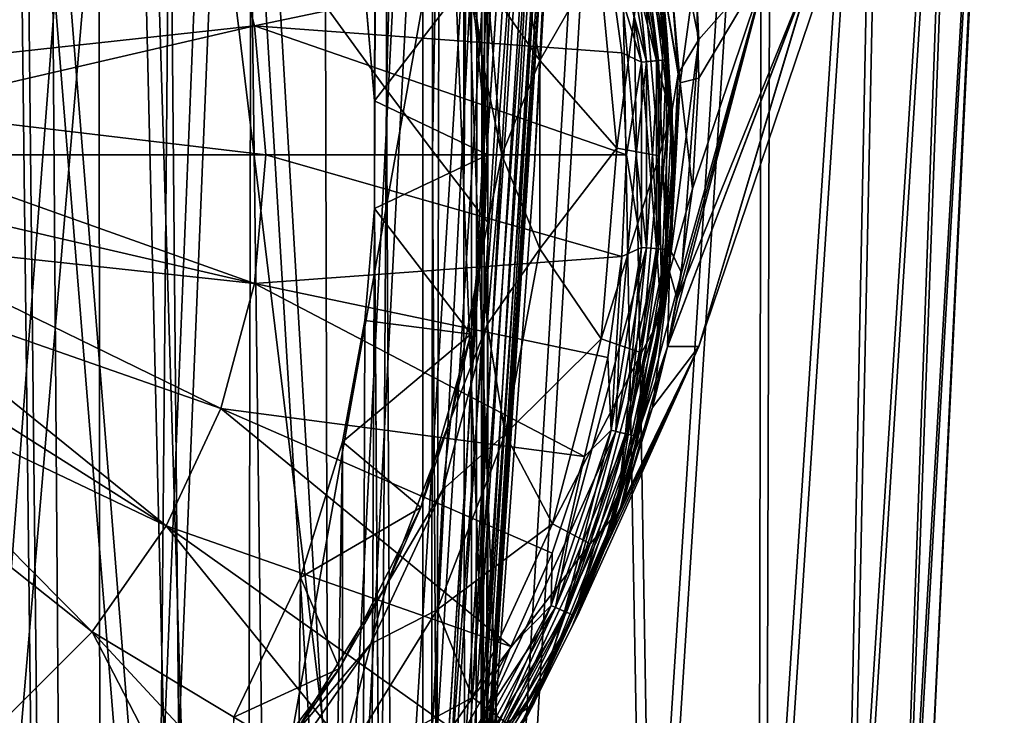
# Model space of a CAD drawing. Header units: metres. Extents: x -109 to 109, y -917 to 389.
# Tile 525 of 656: x 7 to 20, y -305 to -295. Entities that reach past the tile are written whole.
import ezdxf

# ---------------------------------------------------------------- set-up
doc = ezdxf.new("R2010")
doc.units = ezdxf.units.M
doc.layers.add('solid_24503124_XXX_01_SW0001_01', color=7, linetype='CONTINUOUS')

msp = doc.modelspace()

# ---------------------------------------------------------------- linework, layer by layer
at = {"layer": 'solid_24503124_XXX_01_SW0001_01'}
for points in [[(11.473627, -296.27301, -6.111946), (11.342853, -294.765869, -6.351353), (12.12214, -103, -4.696138)], [(11.473678, -297.725769, -6.11185), (11.473627, -296.27301, -6.111946), (12.12214, -103, -4.696138)], [(11.473678, -297.725769, -6.11185), (12.12214, -103, -4.696138), (12.122142, -390, -4.696133)], [(12.122142, -390, -4.696133), (12.12214, -103, -4.696138), (12.778635, -103, -2.388779)], [(12.778636, -390, -2.388776), (12.122142, -390, -4.696133), (12.778635, -103, -2.388779)], [(12.778636, -390, -2.388776), (12.778635, -103, -2.388779), (13, -103)], [(12.778636, -390, -2.388776), (13, -103), (13, -272.08847)], [(12.677819, -297.497833, 2.876266), (12.921636, -272.187195, 1.425249), (12.677504, -272.502533, 2.877654)], [(12.921742, -297.813049, 1.424283), (12.921636, -272.187195, 1.425249), (12.677819, -297.497833, 2.876266)], [(12.778636, -390, -2.388776), (13, -272.08847), (13, -297.91153)], [(13, -297.91153), (13, -272.08847), (12.921636, -272.187195, 1.425249)], [(13, -297.91153), (12.921636, -272.187195, 1.425249), (12.921742, -297.813049, 1.424283)], [(12.252804, -296.945709, 4.343824), (12.677504, -272.502533, 2.877654), (12.252471, -273.054596, 4.344761)], [(12.677819, -297.497833, 2.876266), (12.677504, -272.502533, 2.877654), (12.252804, -296.945709, 4.343824)], [(11.634952, -296.125641, 5.798957), (12.252471, -273.054596, 4.344761), (11.634715, -273.874786, 5.799431)], [(12.252804, -296.945709, 4.343824), (12.252471, -273.054596, 4.344761), (11.634952, -296.125641, 5.798957)], [(11.634952, -296.125641, 5.798957), (11.634715, -273.874786, 5.799431), (10.812703, -294.99176, 7.217024)], [(2.712342, -282.516602, -442.63562), (5.899212, -311.387421, -444.813049), (8.102343, -282.589111, -442.05127)], [(8.102343, -282.589111, -442.05127), (5.899212, -311.387421, -444.813049), (8.790757, -311.45105, -444.374847)], [(8.102343, -282.589111, -442.05127), (8.790757, -311.45105, -444.374847), (11.613431, -311.538757, -443.770569)], [(8.102343, -282.589111, -442.05127), (11.613431, -311.538757, -443.770569), (13.388494, -282.73584, -440.88266)], [(14.252126, -286.263, -444.44751), (14.404979, -282.710815, -441.64566), (13.628416, -297.136749, -443.027466)], [(14.348887, -282.734467, -441.359894), (13.628416, -297.136749, -443.027466), (14.404979, -282.710815, -441.64566)], [(11.897817, -311.563202, -443.754669), (13.388494, -282.73584, -440.88266), (11.613431, -311.538757, -443.770569)], [(11.897817, -311.563202, -443.754669), (13.67919, -282.750275, -440.857117), (13.388494, -282.73584, -440.88266)], [(11.897817, -311.563202, -443.754669), (12.170508, -311.575684, -443.8396), (13.67919, -282.750275, -440.857117)], [(12.170508, -311.575684, -443.8396), (13.96006, -282.755585, -440.937439), (13.67919, -282.750275, -440.857117)], [(12.170508, -311.575684, -443.8396), (12.396686, -311.574585, -444.014435), (13.96006, -282.755585, -440.937439)], [(12.396686, -311.574585, -444.014435), (14.193681, -282.750092, -441.112823), (13.96006, -282.755585, -440.937439)], [(12.396686, -311.574585, -444.014435), (12.547466, -311.560059, -444.256866), (14.193681, -282.750092, -441.112823)], [(12.547466, -311.560059, -444.256866), (12.603597, -311.533936, -444.53595), (14.348887, -282.734467, -441.359894)], [(12.547466, -311.560059, -444.256866), (14.348887, -282.734467, -441.359894), (14.193681, -282.750092, -441.112823)], [(14.348887, -282.734467, -441.359894), (12.603597, -311.533936, -444.53595), (13.628416, -297.136749, -443.027466)], [(6.604911, -285.000854, 11.197104), (5.794521, -390, 11.637158), (7.834294, -390, 10.374181)], [(6.719104, -286.493469, 11.128955), (6.604911, -285.000854, 11.197104), (7.834294, -390, 10.374181)], [(6.391186, -285.424652, -381.271881), (5.689092, -310.363953, -382.385437), (8.413685, -310.363953, -383.495331)], [(6.613053, -285.424652, -419.151947), (8.609367, -310.363953, -416.904968), (5.897963, -310.363953, -418.046722)], [(9.427713, -285.424652, -382.582672), (6.391186, -285.424652, -381.271881), (8.413685, -310.363953, -383.495331)], [(6.613053, -285.424652, -419.151947), (9.634017, -285.424652, -417.805664), (8.609367, -310.363953, -416.904968)], [(9.427713, -285.424652, -382.582672), (8.413685, -310.363953, -383.495331), (10.931106, -310.363953, -385.017792)], [(9.634017, -285.424652, -417.805664), (11.108782, -310.363953, -415.353119), (8.609367, -310.363953, -416.904968)], [(12.207076, -285.424652, -384.375397), (9.427713, -285.424652, -382.582672), (10.931106, -310.363953, -385.017792)], [(9.634017, -285.424652, -417.805664), (12.39219, -285.424652, -415.98053), (11.108782, -310.363953, -415.353119)], [(12.207076, -285.424652, -384.375397), (10.931106, -310.363953, -385.017792), (13.179365, -310.363953, -386.915344)], [(12.39219, -285.424652, -415.98053), (13.334661, -310.363953, -413.429352), (11.108782, -310.363953, -415.353119)], [(14.653462, -285.424652, -386.601105), (12.207076, -285.424652, -384.375397), (13.179365, -310.363953, -386.915344)], [(12.39219, -285.424652, -415.98053), (14.812337, -285.424652, -413.726288), (13.334661, -310.363953, -413.429352)], [(14.653462, -285.424652, -386.601105), (13.179365, -310.363953, -386.915344), (15.103106, -310.363953, -389.141205)], [(14.812337, -285.424652, -413.726288), (15.232196, -310.363953, -411.181091), (13.334661, -310.363953, -413.429352)], [(16.70014, -285.424652, -389.199158), (14.653462, -285.424652, -386.601105), (15.103106, -310.363953, -389.141205)], [(14.812337, -285.424652, -413.726288), (16.828442, -285.424652, -411.104462), (15.232196, -310.363953, -411.181091)], [(16.70014, -285.424652, -389.199158), (15.103106, -310.363953, -389.141205), (16.654959, -310.363953, -391.640625)], [(16.828442, -285.424652, -411.104462), (16.754663, -310.363953, -408.663696), (15.232196, -310.363953, -411.181091)], [(18.291283, -285.424652, -392.098633), (16.654959, -310.363953, -391.640625), (17.796709, -310.363953, -394.352051)], [(18.291283, -285.424652, -392.098633), (16.70014, -285.424652, -389.199158), (16.654959, -310.363953, -391.640625)], [(18.385511, -285.424652, -408.186554), (17.864576, -310.363953, -405.939087), (16.754663, -310.363953, -408.663696)], [(16.828442, -285.424652, -411.104462), (18.385511, -285.424652, -408.186554), (16.754663, -310.363953, -408.663696)], [(19.383486, -285.424652, -395.220459), (17.796709, -310.363953, -394.352051), (18.500248, -310.363953, -397.208679)], [(19.383486, -285.424652, -395.220459), (18.291283, -285.424652, -392.098633), (17.796709, -310.363953, -394.352051)], [(19.441071, -285.424652, -405.052155), (18.534603, -310.363953, -403.074402), (17.864576, -310.363953, -405.939087)], [(18.385511, -285.424652, -408.186554), (19.441071, -285.424652, -405.052155), (17.864576, -310.363953, -405.939087)], [(19.946959, -285.424652, -398.479462), (18.500248, -310.363953, -397.208679), (18.748247, -310.363953, -400.140198)], [(19.946959, -285.424652, -398.479462), (19.383486, -285.424652, -395.220459), (18.500248, -310.363953, -397.208679)], [(19.96633, -285.424652, -401.786774), (18.748247, -310.363953, -400.140198), (18.534603, -310.363953, -403.074402)], [(19.441071, -285.424652, -405.052155), (19.96633, -285.424652, -401.786774), (18.534603, -310.363953, -403.074402)], [(19.96633, -285.424652, -401.786774), (19.946959, -285.424652, -398.479462), (18.748247, -310.363953, -400.140198)], [(2.780245, -285.968933, -447.21814), (8.299355, -286.036865, -446.549927), (3.061221, -311.837952, -449.091278)], [(8.299355, -286.036865, -446.549927), (6.097562, -311.875946, -448.775269), (3.061221, -311.837952, -449.091278)], [(8.299355, -286.036865, -446.549927), (9.084633, -311.938721, -448.253235), (6.097562, -311.875946, -448.775269)], [(8.299355, -286.036865, -446.549927), (13.694399, -286.172791, -445.21344), (9.084633, -311.938721, -448.253235)], [(13.694399, -286.172791, -445.21344), (11.999027, -312.025452, -447.532227), (9.084633, -311.938721, -448.253235)], [(13.694399, -286.172791, -445.21344), (12.013258, -311.848999, -447.515106), (11.999027, -312.025452, -447.532227)], [(13.920815, -286.193329, -445.100708), (12.013258, -311.848999, -447.515106), (13.694399, -286.172791, -445.21344)], [(13.920815, -286.193329, -445.100708), (12.247804, -311.878418, -447.405609), (12.013258, -311.848999, -447.515106)], [(14.100183, -286.216705, -444.92276), (12.247804, -311.878418, -447.405609), (13.920815, -286.193329, -445.100708)], [(14.100183, -286.216705, -444.92276), (12.4341, -311.910706, -447.226379), (12.247804, -311.878418, -447.405609)], [(14.214451, -286.240784, -444.697479), (12.4341, -311.910706, -447.226379), (14.100183, -286.216705, -444.92276)], [(14.214451, -286.240784, -444.697479), (12.552394, -311.942474, -446.99646), (12.4341, -311.910706, -447.226379)], [(14.214451, -286.240784, -444.697479), (14.252126, -286.263, -444.44751), (12.552394, -311.942474, -446.99646)], [(12.552394, -311.942474, -446.99646), (14.252126, -286.263, -444.44751), (12.590141, -311.970337, -446.740234)], [(12.590141, -311.970337, -446.740234), (14.252126, -286.263, -444.44751), (12.590141, -311.70224, -444.554382)], [(14.252126, -286.263, -444.44751), (12.603597, -311.533936, -444.53595), (12.590141, -311.70224, -444.554382)], [(14.252126, -286.263, -444.44751), (13.628416, -297.136749, -443.027466), (12.603597, -311.533936, -444.53595)], [(7.085946, -288.083557, 10.899054), (6.719104, -286.493469, 11.128955), (7.834294, -390, 10.374181)], [(7.755236, -289.852539, 10.433423), (7.085946, -288.083557, 10.899054), (7.834294, -390, 10.374181)], [(8.713573, -291.730743, 9.647469), (7.755236, -289.852539, 10.433423), (7.834294, -390, 10.374181)], [(8.713573, -291.730743, 9.647469), (7.834294, -390, 10.374181), (9.607066, -390, 8.758096)], [(9.804378, -293.512207, 8.536638), (8.713573, -291.730743, 9.647469), (9.607066, -390, 8.758096)], [(15.164422, -293.482666, -58.522701), (15.569888, -295.908905, -60.846729), (15.354137, -293.005676, -59.033512)], [(15.758973, -294.03299, -60.336002), (15.354137, -293.005676, -59.033512), (15.847313, -295.448517, -61.407993)], [(15.569888, -295.908905, -60.846729), (15.847313, -295.448517, -61.407993), (15.354137, -293.005676, -59.033512)], [(12.989876, -294.709534, -41.675812), (13.700916, -295.730438, -46.000431), (13.234348, -293.234497, -46.000431)], [(13.234348, -293.234497, -46.000431), (13.700916, -295.730438, -46.000431), (14.498844, -294.342468, -51.562687)], [(15.075422, -295.750824, -127.375687), (14.618572, -294.267303, -127.525055), (14.664204, -293.28653, -127.375687)], [(14.664204, -293.28653, -127.375687), (14.858989, -293.237183, -127.157433), (15.275669, -295.734222, -127.157433)], [(15.075422, -295.750824, -127.375687), (14.664204, -293.28653, -127.375687), (15.275669, -295.734222, -127.157433)], [(15.300975, -295.732117, -91.246147), (14.726139, -293.270844, -91.354546), (14.883604, -293.230957, -91.246147)], [(14.772117, -294.395264, -91.392456), (14.726139, -293.270844, -91.354546), (15.139094, -295.745544, -91.354546)], [(15.300975, -295.732117, -91.246147), (15.139094, -295.745544, -91.354546), (14.726139, -293.270844, -91.354546)], [(14.883873, -293.230896, -92.03904), (14.726491, -293.270752, -91.930519), (15.139456, -295.745514, -91.930519)], [(15.139456, -295.745514, -91.930519), (14.726491, -293.270752, -91.930519), (14.772148, -294.395447, -91.892456)], [(15.275669, -295.734222, -127.157433), (14.858989, -293.237183, -127.157433), (15.113824, -293.765381, -126.889832)], [(14.883604, -293.230957, -91.246147), (14.988809, -293.204315, -91.083801), (15.409129, -295.723175, -91.083801)], [(15.300975, -295.732117, -91.246147), (14.883604, -293.230957, -91.246147), (15.409129, -295.723175, -91.083801)], [(14.988954, -293.204285, -92.201477), (14.883873, -293.230896, -92.03904), (15.301251, -295.732117, -92.03904)], [(15.301251, -295.732117, -92.03904), (14.883873, -293.230896, -92.03904), (15.139456, -295.745514, -91.930519)], [(15.409129, -295.723175, -91.083801), (14.988809, -293.204315, -91.083801), (15.26452, -294.308441, -90.892456)], [(15.409279, -295.723145, -92.201477), (15.264522, -294.308472, -92.392456), (14.988954, -293.204285, -92.201477)], [(15.409279, -295.723145, -92.201477), (14.988954, -293.204285, -92.201477), (15.301251, -295.732117, -92.03904)], [(12.503734, -293.442383, -37.318024), (12.944544, -295.800507, -37.318024), (12.989876, -294.709534, -41.675812)], [(12.772651, -294.579376, -11.722584), (12.944544, -295.800507, -37.318024), (12.503734, -293.442383, -37.318024)], [(9.401948, -293.577972, -129.120911), (4.651653, -295.236084, -130.081879), (4.404939, -294.687897, -130.081879)], [(9.401948, -293.577972, -129.120911), (4.830268, -295.809296, -130.081879), (4.651653, -295.236084, -130.081879)], [(9.401948, -293.577972, -129.120911), (9.853341, -295.262604, -129.120911), (4.830268, -295.809296, -130.081879)], [(14.618572, -294.267303, -127.525055), (9.853341, -295.262604, -129.120911), (9.401948, -293.577972, -129.120911)], [(9.804378, -293.512207, 8.536638), (9.607066, -390, 8.758096), (11.052835, -390, 6.84358)], [(10.812703, -294.99176, 7.217024), (9.804378, -293.512207, 8.536638), (11.052835, -390, 6.84358)], [(15.164422, -293.482666, -58.522701), (15.372435, -295.124481, -59.079941), (15.488134, -296.393616, -60.244778)], [(15.164422, -293.482666, -58.522701), (15.488134, -296.393616, -60.244778), (15.569888, -295.908905, -60.846729)], [(15.341119, -294.56192, -77.683464), (15.37037, -293.477081, -77.622208), (15.592824, -296.032928, -75.751213)], [(15.808147, -294.489044, -76.088196), (15.592824, -296.032928, -75.751213), (15.37037, -293.477081, -77.622208)], [(15.113824, -293.765381, -126.889832), (15.276734, -294.378662, -126.596741), (15.443193, -296.368896, -126.889832)], [(15.275669, -295.734222, -127.157433), (15.113824, -293.765381, -126.889832), (15.443193, -296.368896, -126.889832)], [(15.26452, -294.308441, -90.892456), (15.232163, -294.130981, -78.681717), (15.421616, -295.443146, -77.444756)], [(15.341119, -294.56192, -77.683464), (15.421616, -295.443146, -77.444756), (15.232163, -294.130981, -78.681717)], [(15.792347, -294.367065, -60.592209), (15.758973, -294.03299, -60.336002), (15.847313, -295.448517, -61.407993)], [(14.618572, -294.267303, -127.525055), (14.808353, -295.627808, -127.525055), (9.853341, -295.262604, -129.120911)], [(13.700916, -295.730438, -46.000431), (14.740116, -296.910461, -51.562687), (14.498844, -294.342468, -51.562687)], [(15.079918, -294.3573, -55.887257), (14.498844, -294.342468, -51.562687), (14.740116, -296.910461, -51.562687)], [(15.075422, -295.750824, -127.375687), (14.808353, -295.627808, -127.525055), (14.618572, -294.267303, -127.525055)], [(15.309724, -297.014435, -55.887257), (15.079918, -294.3573, -55.887257), (14.740116, -296.910461, -51.562687)], [(15, -297, -91.392456), (14.772117, -294.395264, -91.392456), (15.139094, -295.745544, -91.354546)], [(14.772148, -294.395447, -91.892456), (14.772117, -294.395264, -91.392456), (15, -297, -91.392456)], [(14.772148, -294.395447, -91.892456), (15, -297, -91.392456), (15, -297, -91.892456)], [(15.139456, -295.745514, -91.930519), (14.772148, -294.395447, -91.892456), (15, -297, -91.892456)], [(15.372435, -295.124481, -59.079941), (15.079918, -294.3573, -55.887257), (15.309724, -297.014435, -55.887257)], [(15.26452, -294.308441, -90.892456), (15.421616, -295.443146, -77.444756), (15.498446, -296.780548, -76.169647)], [(15.5, -297, -90.892456), (15.26452, -294.308441, -90.892456), (15.498446, -296.780548, -76.169647)], [(15.409129, -295.723175, -91.083801), (15.26452, -294.308441, -90.892456), (15.5, -297, -90.892456)], [(15.276734, -294.378662, -126.596741), (15.264522, -294.308472, -92.392456), (15.5, -297, -92.392456)], [(15.409279, -295.723145, -92.201477), (15.5, -297, -92.392456), (15.264522, -294.308472, -92.392456)], [(15.499793, -297.08017, -126.596741), (15.276734, -294.378662, -126.596741), (15.5, -297, -92.392456)], [(15.443193, -296.368896, -126.889832), (15.276734, -294.378662, -126.596741), (15.499793, -297.08017, -126.596741)], [(16.794025, -294.368317, -63.08292), (15.614375, -298.594208, -63.774418), (15.423219, -299.590576, -64.5354)], [(16.794025, -294.368317, -63.08292), (15.423219, -299.590576, -64.5354), (17.406527, -294.368317, -65.701126)], [(15.847881, -299.586273, -67.10714), (17.406527, -294.368317, -65.701126), (15.423219, -299.590576, -64.5354)], [(17.409695, -294.368317, -71.063217), (15.424061, -299.586884, -72.252228), (15.55417, -298.942261, -72.745316)], [(15.846497, -299.586273, -69.694733), (15.424061, -299.586884, -72.252228), (17.409695, -294.368317, -71.063217)], [(16.800289, -294.368317, -73.682144), (15.55417, -298.942261, -72.745316), (15.762693, -297.45816, -73.871307)], [(17.409695, -294.368317, -71.063217), (15.55417, -298.942261, -72.745316), (16.800289, -294.368317, -73.682144)], [(16.794025, -294.368317, -63.08292), (15.847313, -295.448517, -61.407993), (15.614375, -298.594208, -63.774418)], [(16.800289, -294.368317, -73.682144), (15.762693, -297.45816, -73.871307), (15.846991, -295.969055, -74.989113)], [(16.794025, -294.368317, -63.08292), (15.792347, -294.367065, -60.592209), (15.847313, -295.448517, -61.407993)], [(16.800289, -294.368317, -73.682144), (15.846991, -295.969055, -74.989113), (15.808147, -294.489044, -76.088196)], [(15.847881, -299.586273, -67.10714), (15.846497, -299.586273, -69.694733), (17.613358, -294.368317, -68.38205)], [(15.846497, -299.586273, -69.694733), (17.409695, -294.368317, -71.063217), (17.613358, -294.368317, -68.38205)], [(15.847881, -299.586273, -67.10714), (17.613358, -294.368317, -68.38205), (17.406527, -294.368317, -65.701126)], [(15.808147, -294.489044, -76.088196), (15.846991, -295.969055, -74.989113), (15.592824, -296.032928, -75.751213)], [(12.772651, -294.579376, -11.722584), (11.342853, -294.765869, -6.351353), (11.473627, -296.27301, -6.111946)], [(12.772651, -294.579376, -11.722584), (11.473627, -296.27301, -6.111946), (13, -297, -11.722584)], [(12.772651, -294.579376, -11.722584), (13, -297, -11.722584), (12.944544, -295.800507, -37.318024)], [(15.341119, -294.56192, -77.683464), (15.497535, -297.276428, -75.69268), (15.421616, -295.443146, -77.444756)], [(15.341119, -294.56192, -77.683464), (15.592824, -296.032928, -75.751213), (15.497535, -297.276428, -75.69268)], [(12.944544, -295.800507, -37.318024), (13.190265, -297, -41.675812), (12.989876, -294.709534, -41.675812)], [(12.989876, -294.709534, -41.675812), (13.190265, -297, -41.675812), (13.700916, -295.730438, -46.000431)], [(11.634952, -296.125641, 5.798957), (10.812703, -294.99176, 7.217024), (11.052835, -390, 6.84358)], [(15.488134, -296.393616, -60.244778), (15.372435, -295.124481, -59.079941), (15.309724, -297.014435, -55.887257)], [(9.853341, -295.262604, -129.120911), (4.938614, -296.400452, -130.081879), (4.830268, -295.809296, -130.081879)], [(9.853341, -295.262604, -129.120911), (10.005344, -297, -129.120911), (4.938614, -296.400452, -130.081879)], [(14.871795, -297, -127.525055), (10.005344, -297, -129.120911), (9.853341, -295.262604, -129.120911)], [(14.808353, -295.627808, -127.525055), (14.871795, -297, -127.525055), (9.853341, -295.262604, -129.120911)], [(15.421616, -295.443146, -77.444756), (15.497535, -297.276428, -75.69268), (15.498446, -296.780548, -76.169647)], [(15.614375, -298.594208, -63.774418), (15.847313, -295.448517, -61.407993), (15.47273, -298.304657, -62.629635)], [(15.47273, -298.304657, -62.629635), (15.847313, -295.448517, -61.407993), (15.569888, -295.908905, -60.846729)], [(15.075422, -295.750824, -127.375687), (14.871795, -297, -127.525055), (14.808353, -295.627808, -127.525055)], [(15.300975, -295.732117, -91.246147), (15.409129, -295.723175, -91.083801), (15.409129, -298.276825, -91.083801)], [(15.409279, -295.723145, -92.201477), (15.301251, -295.732117, -92.03904), (15.301251, -298.267883, -92.03904)], [(15.409279, -298.276855, -92.201477), (15.409279, -295.723145, -92.201477), (15.301251, -298.267883, -92.03904)], [(15.409129, -298.276825, -91.083801), (15.409129, -295.723175, -91.083801), (15.5, -297, -90.892456)], [(15.409279, -298.276855, -92.201477), (15.5, -297, -92.392456), (15.409279, -295.723145, -92.201477)], [(12.944544, -295.800507, -37.318024), (12.944544, -298.199493, -37.318024), (13.190265, -297, -41.675812)], [(13, -297, -11.722584), (12.944544, -298.199493, -37.318024), (12.944544, -295.800507, -37.318024)], [(13.190265, -297, -41.675812), (13.700916, -298.269562, -46.000431), (13.700916, -295.730438, -46.000431)], [(13.700916, -295.730438, -46.000431), (13.700916, -298.269562, -46.000431), (14.740116, -296.910461, -51.562687)], [(15.075422, -298.249176, -127.375687), (14.871795, -297, -127.525055), (15.075422, -295.750824, -127.375687)], [(15.139456, -298.254486, -91.930519), (15.139456, -295.745514, -91.930519), (15, -297, -91.892456)], [(15, -297, -91.392456), (15.139094, -295.745544, -91.354546), (15.139094, -298.254456, -91.354546)], [(15.075422, -295.750824, -127.375687), (15.275669, -295.734222, -127.157433), (15.275669, -298.265778, -127.157433)], [(15.075422, -298.249176, -127.375687), (15.075422, -295.750824, -127.375687), (15.275669, -298.265778, -127.157433)], [(15.300975, -298.267883, -91.246147), (15.139094, -295.745544, -91.354546), (15.300975, -295.732117, -91.246147)], [(15.300975, -298.267883, -91.246147), (15.139094, -298.254456, -91.354546), (15.139094, -295.745544, -91.354546)], [(15.301251, -295.732117, -92.03904), (15.139456, -295.745514, -91.930519), (15.139456, -298.254486, -91.930519)], [(15.301251, -298.267883, -92.03904), (15.301251, -295.732117, -92.03904), (15.139456, -298.254486, -91.930519)], [(15.275669, -298.265778, -127.157433), (15.275669, -295.734222, -127.157433), (15.443193, -296.368896, -126.889832)], [(15.300975, -298.267883, -91.246147), (15.300975, -295.732117, -91.246147), (15.409129, -298.276825, -91.083801)], [(15.47273, -298.304657, -62.629635), (15.569888, -295.908905, -60.846729), (15.479072, -297.805206, -61.603222)], [(15.569888, -295.908905, -60.846729), (15.488134, -296.393616, -60.244778), (15.479072, -297.805206, -61.603222)], [(15.846991, -295.969055, -74.989113), (15.762693, -297.45816, -73.871307), (15.592824, -296.032928, -75.751213)], [(15.451067, -298.578491, -73.852249), (15.497535, -297.276428, -75.69268), (15.592824, -296.032928, -75.751213)], [(15.762693, -297.45816, -73.871307), (15.451067, -298.578491, -73.852249), (15.592824, -296.032928, -75.751213)], [(11.634952, -296.125641, 5.798957), (11.052835, -390, 6.84358), (12.122123, -390, 4.696183)], [(12.252804, -296.945709, 4.343824), (11.634952, -296.125641, 5.798957), (12.122123, -390, 4.696183)], [(13, -297, -11.722584), (11.473627, -296.27301, -6.111946), (11.473678, -297.725769, -6.11185)], [(15.275669, -298.265778, -127.157433), (15.443193, -296.368896, -126.889832), (15.327355, -298.990631, -126.889832)], [(15.443193, -296.368896, -126.889832), (15.499793, -297.08017, -126.596741), (15.327355, -298.990631, -126.889832)], [(10.005344, -297, -129.120911), (4.974863, -297, -130.081879), (4.938614, -296.400452, -130.081879)], [(15.348892, -299.159058, -60.245094), (15.488134, -296.393616, -60.244778), (15.309724, -297.014435, -55.887257)], [(15.479072, -297.805206, -61.603222), (15.488134, -296.393616, -60.244778), (15.348892, -299.159058, -60.245094)], [(15.5, -297, -90.892456), (15.498446, -296.780548, -76.169647), (15.497535, -297.276428, -75.69268)], [(13.700916, -298.269562, -46.000431), (14.530056, -299.481232, -51.562687), (14.740116, -296.910461, -51.562687)], [(15.309724, -297.014435, -55.887257), (14.740116, -296.910461, -51.562687), (14.530056, -299.481232, -51.562687)], [(9.853341, -298.737396, -129.120911), (4.938614, -297.599548, -130.081879), (4.974863, -297, -130.081879)], [(10.005344, -297, -129.120911), (9.853341, -298.737396, -129.120911), (4.974863, -297, -130.081879)], [(14.808354, -298.372192, -127.525055), (9.853341, -298.737396, -129.120911), (10.005344, -297, -129.120911)], [(14.871795, -297, -127.525055), (14.808354, -298.372192, -127.525055), (10.005344, -297, -129.120911)], [(13, -297, -11.722584), (11.473678, -297.725769, -6.11185), (12.772651, -299.420624, -11.722584)], [(12.252804, -296.945709, 4.343824), (12.122123, -390, 4.696183), (12.778644, -390, 2.388729)], [(12.677819, -297.497833, 2.876266), (12.252804, -296.945709, 4.343824), (12.778644, -390, 2.388729)], [(13, -297, -11.722584), (12.772651, -299.420624, -11.722584), (12.944544, -298.199493, -37.318024)], [(12.944544, -298.199493, -37.318024), (12.989876, -299.290466, -41.675812), (13.190265, -297, -41.675812)], [(13.190265, -297, -41.675812), (12.989876, -299.290466, -41.675812), (13.700916, -298.269562, -46.000431)], [(15.074907, -299.671143, -55.887257), (15.309724, -297.014435, -55.887257), (14.530056, -299.481232, -51.562687)], [(14.772117, -299.604736, -91.392456), (15, -297, -91.392456), (15.139094, -298.254456, -91.354546)], [(15, -297, -91.892456), (15, -297, -91.392456), (14.772117, -299.604736, -91.392456)], [(15, -297, -91.892456), (14.772117, -299.604736, -91.392456), (14.772148, -299.604553, -91.892456)], [(15.139456, -298.254486, -91.930519), (15, -297, -91.892456), (14.772148, -299.604553, -91.892456)], [(15.075422, -298.249176, -127.375687), (14.808354, -298.372192, -127.525055), (14.871795, -297, -127.525055)], [(15.348892, -299.159058, -60.245094), (15.309724, -297.014435, -55.887257), (15.074907, -299.671143, -55.887257)], [(15.26452, -299.691559, -90.892456), (15.5, -297, -90.892456), (15.300956, -299.476044, -73.547882)], [(15.409129, -298.276825, -91.083801), (15.5, -297, -90.892456), (15.26452, -299.691559, -90.892456)], [(15.499793, -297.08017, -126.596741), (15.5, -297, -92.392456), (15.264522, -299.691528, -92.392456)], [(15.409279, -298.276855, -92.201477), (15.264522, -299.691528, -92.392456), (15.5, -297, -92.392456)], [(15.5, -297, -90.892456), (15.458776, -298.1297, -74.866646), (15.300956, -299.476044, -73.547882)], [(15.5, -297, -90.892456), (15.497535, -297.276428, -75.69268), (15.458776, -298.1297, -74.866646)], [(15.248799, -299.779236, -126.596741), (15.499793, -297.08017, -126.596741), (15.264522, -299.691528, -92.392456)], [(15.327355, -298.990631, -126.889832), (15.499793, -297.08017, -126.596741), (15.248799, -299.779236, -126.596741)], [(15.451067, -298.578491, -73.852249), (15.458776, -298.1297, -74.866646), (15.497535, -297.276428, -75.69268)], [(12.921742, -297.813049, 1.424283), (12.677819, -297.497833, 2.876266), (12.778644, -390, 2.388729)], [(15.762693, -297.45816, -73.871307), (15.55417, -298.942261, -72.745316), (15.451067, -298.578491, -73.852249)], [(9.853341, -298.737396, -129.120911), (4.830268, -298.190704, -130.081879), (4.938614, -297.599548, -130.081879)], [(11.473678, -297.725769, -6.11185), (12.122142, -390, -4.696133), (11.052779, -390, -6.843673)], [(11.343034, -299.232788, -6.35103), (11.473678, -297.725769, -6.11185), (11.052779, -390, -6.843673)], [(12.772651, -299.420624, -11.722584), (11.473678, -297.725769, -6.11185), (11.343034, -299.232788, -6.35103)], [(12.921742, -297.813049, 1.424283), (12.778644, -390, 2.388729), (13, -390)], [(13, -297.91153), (12.921742, -297.813049, 1.424283), (13, -390)], [(15.340518, -299.217773, -62.982536), (15.479072, -297.805206, -61.603222), (15.348892, -299.159058, -60.245094)], [(15.47273, -298.304657, -62.629635), (15.479072, -297.805206, -61.603222), (15.340518, -299.217773, -62.982536)], [(12.778636, -390, -2.388776), (13, -297.91153), (13, -390)], [(9.401948, -300.422028, -129.120911), (4.651653, -298.763916, -130.081879), (4.830268, -298.190704, -130.081879)], [(9.853341, -298.737396, -129.120911), (9.401948, -300.422028, -129.120911), (4.830268, -298.190704, -130.081879)], [(12.944544, -298.199493, -37.318024), (12.503734, -300.557617, -37.318024), (12.989876, -299.290466, -41.675812)], [(12.772651, -299.420624, -11.722584), (12.503734, -300.557617, -37.318024), (12.944544, -298.199493, -37.318024)], [(15.451067, -298.578491, -73.852249), (15.300956, -299.476044, -73.547882), (15.458776, -298.1297, -74.866646)], [(14.808354, -298.372192, -127.525055), (14.618573, -299.732697, -127.525055), (9.853341, -298.737396, -129.120911)], [(12.989876, -299.290466, -41.675812), (13.234348, -300.765503, -46.000431), (13.700916, -298.269562, -46.000431)], [(13.700916, -298.269562, -46.000431), (13.234348, -300.765503, -46.000431), (14.530056, -299.481232, -51.562687)], [(14.664204, -300.71347, -127.375687), (14.618573, -299.732697, -127.525055), (14.808354, -298.372192, -127.525055)], [(14.664204, -300.71347, -127.375687), (14.808354, -298.372192, -127.525055), (15.075422, -298.249176, -127.375687)], [(14.664204, -300.71347, -127.375687), (15.075422, -298.249176, -127.375687), (14.858989, -300.762817, -127.157433)], [(14.772117, -299.604736, -91.392456), (15.139094, -298.254456, -91.354546), (14.726139, -300.729156, -91.354546)], [(14.883604, -300.769043, -91.246147), (14.726139, -300.729156, -91.354546), (15.139094, -298.254456, -91.354546)], [(14.726491, -300.729248, -91.930519), (15.139456, -298.254486, -91.930519), (14.772148, -299.604553, -91.892456)], [(15.301251, -298.267883, -92.03904), (15.139456, -298.254486, -91.930519), (14.726491, -300.729248, -91.930519)], [(14.883873, -300.769104, -92.03904), (15.301251, -298.267883, -92.03904), (14.726491, -300.729248, -91.930519)], [(15.075422, -298.249176, -127.375687), (15.275669, -298.265778, -127.157433), (14.858989, -300.762817, -127.157433)], [(14.858989, -300.762817, -127.157433), (15.275669, -298.265778, -127.157433), (15.327355, -298.990631, -126.889832)], [(14.883604, -300.769043, -91.246147), (15.139094, -298.254456, -91.354546), (15.300975, -298.267883, -91.246147)], [(14.883604, -300.769043, -91.246147), (15.300975, -298.267883, -91.246147), (14.988809, -300.795685, -91.083801)], [(15.409279, -298.276855, -92.201477), (15.301251, -298.267883, -92.03904), (14.883873, -300.769104, -92.03904)], [(14.988954, -300.795715, -92.201477), (15.409279, -298.276855, -92.201477), (14.883873, -300.769104, -92.03904)], [(15.300975, -298.267883, -91.246147), (15.409129, -298.276825, -91.083801), (14.988809, -300.795685, -91.083801)], [(14.988809, -300.795685, -91.083801), (15.409129, -298.276825, -91.083801), (15.26452, -299.691559, -90.892456)], [(14.988954, -300.795715, -92.201477), (15.264522, -299.691528, -92.392456), (15.409279, -298.276855, -92.201477)], [(15.47273, -298.304657, -62.629635), (15.340518, -299.217773, -62.982536), (15.072844, -300.61377, -64.367302)], [(15.614375, -298.594208, -63.774418), (15.47273, -298.304657, -62.629635), (15.072844, -300.61377, -64.367302)], [(15.451067, -298.578491, -73.852249), (14.953393, -301.079956, -71.949944), (15.300956, -299.476044, -73.547882)], [(15.223035, -300.406219, -71.622345), (14.953393, -301.079956, -71.949944), (15.451067, -298.578491, -73.852249)], [(15.423219, -299.590576, -64.5354), (15.614375, -298.594208, -63.774418), (15.072844, -300.61377, -64.367302)], [(15.424061, -299.586884, -72.252228), (15.223035, -300.406219, -71.622345), (15.451067, -298.578491, -73.852249)], [(15.55417, -298.942261, -72.745316), (15.424061, -299.586884, -72.252228), (15.451067, -298.578491, -73.852249)], [(8.664883, -302.002686, -129.120911), (4.404939, -299.312103, -130.081879), (4.651653, -298.763916, -130.081879)], [(9.401948, -300.422028, -129.120911), (8.664883, -302.002686, -129.120911), (4.651653, -298.763916, -130.081879)], [(14.30407, -301.069855, -127.525055), (9.401948, -300.422028, -129.120911), (9.853341, -298.737396, -129.120911)], [(14.618573, -299.732697, -127.525055), (14.30407, -301.069855, -127.525055), (9.853341, -298.737396, -129.120911)], [(15.327355, -298.990631, -126.889832), (15.248799, -299.779236, -126.596741), (14.76965, -301.554993, -126.889832)], [(14.858989, -300.762817, -127.157433), (15.327355, -298.990631, -126.889832), (14.76965, -301.554993, -126.889832)], [(14.71982, -301.855591, -60.245094), (15.348892, -299.159058, -60.245094), (15.074907, -299.671143, -55.887257)], [(15.340518, -299.217773, -62.982536), (15.348892, -299.159058, -60.245094), (14.71982, -301.855591, -60.245094)], [(11.039207, -300.872162, -6.86556), (11.343034, -299.232788, -6.35103), (11.052779, -390, -6.843673)], [(12.772651, -299.420624, -11.722584), (11.343034, -299.232788, -6.35103), (11.039207, -300.872162, -6.86556)], [(12.989876, -299.290466, -41.675812), (12.394794, -301.511322, -41.675812), (13.234348, -300.765503, -46.000431)], [(12.503734, -300.557617, -37.318024), (12.394794, -301.511322, -41.675812), (12.989876, -299.290466, -41.675812)], [(15.072844, -300.61377, -64.367302), (15.340518, -299.217773, -62.982536), (14.71982, -301.855591, -60.245094)], [(8.664883, -302.002686, -129.120911), (4.094303, -299.825958, -130.081879), (4.404939, -299.312103, -130.081879)], [(12.772651, -299.420624, -11.722584), (11.039207, -300.872162, -6.86556), (12.098547, -301.756592, -11.722584)], [(12.772651, -299.420624, -11.722584), (12.098547, -301.756592, -11.722584), (12.503734, -300.557617, -37.318024)], [(13.234348, -300.765503, -46.000431), (13.875095, -301.976013, -51.562687), (14.530056, -299.481232, -51.562687)], [(15.074907, -299.671143, -55.887257), (14.530056, -299.481232, -51.562687), (13.875095, -301.976013, -51.562687)], [(15.300956, -299.476044, -73.547882), (14.953393, -301.079956, -71.949944), (15.025921, -300.804169, -72.226959)], [(15.26452, -299.691559, -90.892456), (15.300956, -299.476044, -73.547882), (15.025921, -300.804169, -72.226959)], [(15.847881, -299.586273, -67.10714), (13.547558, -304.530853, -68.392456), (14.211665, -303.214783, -69.433281)], [(15.847881, -299.586273, -67.10714), (14.832461, -301.668671, -66.141052), (13.547558, -304.530853, -68.392456)], [(14.382597, -302.246796, -55.887257), (15.074907, -299.671143, -55.887257), (13.875095, -301.976013, -51.562687)], [(14.095389, -302.13031, -91.392456), (14.772117, -299.604736, -91.392456), (14.726139, -300.729156, -91.354546)], [(14.095469, -302.130096, -91.892456), (14.772117, -299.604736, -91.392456), (14.095389, -302.13031, -91.392456)], [(14.772148, -299.604553, -91.892456), (14.772117, -299.604736, -91.392456), (14.095469, -302.130096, -91.892456)], [(14.726491, -300.729248, -91.930519), (14.772148, -299.604553, -91.892456), (14.095469, -302.130096, -91.892456)], [(15.846497, -299.586273, -69.694733), (14.211665, -303.214783, -69.433281), (14.773459, -301.83493, -70.514236)], [(15.847881, -299.586273, -67.10714), (14.211665, -303.214783, -69.433281), (15.846497, -299.586273, -69.694733)], [(14.71982, -301.855591, -60.245094), (15.074907, -299.671143, -55.887257), (14.382597, -302.246796, -55.887257)], [(14.565233, -302.301331, -90.892456), (15.26452, -299.691559, -90.892456), (14.63728, -302.09903, -70.917595)], [(14.988809, -300.795685, -91.083801), (15.26452, -299.691559, -90.892456), (14.565233, -302.301331, -90.892456)], [(15.248799, -299.779236, -126.596741), (15.264522, -299.691528, -92.392456), (14.56524, -302.3013, -92.392456)], [(14.988954, -300.795715, -92.201477), (14.56524, -302.3013, -92.392456), (15.264522, -299.691528, -92.392456)], [(15.26452, -299.691559, -90.892456), (14.953393, -301.079956, -71.949944), (14.63728, -302.09903, -70.917595)], [(15.846497, -299.586273, -69.694733), (14.773459, -301.83493, -70.514236), (15.223035, -300.406219, -71.622345)], [(15.847881, -299.586273, -67.10714), (15.423219, -299.590576, -64.5354), (14.832461, -301.668671, -66.141052)], [(14.832461, -301.668671, -66.141052), (15.423219, -299.590576, -64.5354), (15.072844, -300.61377, -64.367302)], [(15.26452, -299.691559, -90.892456), (15.025921, -300.804169, -72.226959), (14.953393, -301.079956, -71.949944)], [(15.846497, -299.586273, -69.694733), (15.223035, -300.406219, -71.622345), (15.424061, -299.586884, -72.252228)], [(7.664538, -303.431305, -129.120911), (3.723707, -300.299011, -130.081879), (4.094303, -299.825958, -130.081879)], [(8.664883, -302.002686, -129.120911), (7.664538, -303.431305, -129.120911), (4.094303, -299.825958, -130.081879)], [(14.664204, -300.71347, -127.375687), (14.30407, -301.069855, -127.525055), (14.618573, -299.732697, -127.525055)], [(14.531429, -302.39328, -126.596741), (15.248799, -299.779236, -126.596741), (14.56524, -302.3013, -92.392456)], [(14.76965, -301.554993, -126.889832), (15.248799, -299.779236, -126.596741), (14.531429, -302.39328, -126.596741)], [(7.664538, -303.431305, -129.120911), (6.431312, -304.664551, -129.120911), (3.723707, -300.299011, -130.081879)], [(13.312676, -303.628937, -127.525055), (8.664883, -302.002686, -129.120911), (9.401948, -300.422028, -129.120911)], [(13.867531, -302.372314, -127.525055), (13.312676, -303.628937, -127.525055), (9.401948, -300.422028, -129.120911)], [(14.30407, -301.069855, -127.525055), (13.867531, -302.372314, -127.525055), (9.401948, -300.422028, -129.120911)], [(15.223035, -300.406219, -71.622345), (14.773459, -301.83493, -70.514236), (14.953393, -301.079956, -71.949944)], [(12.503734, -300.557617, -37.318024), (11.637123, -302.794586, -37.318024), (12.394794, -301.511322, -41.675812)], [(12.098547, -301.756592, -11.722584), (11.637123, -302.794586, -37.318024), (12.503734, -300.557617, -37.318024)], [(14.679608, -301.975861, -65.741783), (15.072844, -300.61377, -64.367302), (14.71982, -301.855591, -60.245094)], [(14.832461, -301.668671, -66.141052), (15.072844, -300.61377, -64.367302), (14.679608, -301.975861, -65.741783)], [(13.234348, -300.765503, -46.000431), (12.3171, -303.133179, -46.000431), (13.875095, -301.976013, -51.562687)], [(12.394794, -301.511322, -41.675812), (12.3171, -303.133179, -46.000431), (13.234348, -300.765503, -46.000431)], [(13.852984, -303.076477, -127.375687), (14.30407, -301.069855, -127.525055), (14.664204, -300.71347, -127.375687)], [(13.852984, -303.076477, -127.375687), (14.664204, -300.71347, -127.375687), (14.036994, -303.157196, -127.157433)], [(14.095389, -302.13031, -91.392456), (14.726139, -300.729156, -91.354546), (13.911493, -303.102142, -91.354546)], [(14.060247, -303.167389, -91.246147), (13.911493, -303.102142, -91.354546), (14.726139, -300.729156, -91.354546)], [(13.911825, -303.102295, -91.930519), (14.726491, -300.729248, -91.930519), (14.095469, -302.130096, -91.892456)], [(14.883873, -300.769104, -92.03904), (14.726491, -300.729248, -91.930519), (13.911825, -303.102295, -91.930519)], [(14.060502, -303.167511, -92.03904), (14.883873, -300.769104, -92.03904), (13.911825, -303.102295, -91.930519)], [(14.664204, -300.71347, -127.375687), (14.858989, -300.762817, -127.157433), (14.036994, -303.157196, -127.157433)], [(14.036994, -303.157196, -127.157433), (14.858989, -300.762817, -127.157433), (14.76965, -301.554993, -126.889832)], [(14.060247, -303.167389, -91.246147), (14.726139, -300.729156, -91.354546), (14.883604, -300.769043, -91.246147)], [(14.060247, -303.167389, -91.246147), (14.883604, -300.769043, -91.246147), (14.159632, -303.210999, -91.083801)], [(14.988954, -300.795715, -92.201477), (14.883873, -300.769104, -92.03904), (14.060502, -303.167511, -92.03904)], [(14.883604, -300.769043, -91.246147), (14.988809, -300.795685, -91.083801), (14.159632, -303.210999, -91.083801)], [(11.039207, -300.872162, -6.86556), (11.052779, -390, -6.843673), (9.607141, -390, -8.758013)], [(10.472744, -302.698151, -7.702054), (11.039207, -300.872162, -6.86556), (9.607141, -390, -8.758013)], [(12.098547, -301.756592, -11.722584), (11.039207, -300.872162, -6.86556), (10.472744, -302.698151, -7.702054)], [(14.159769, -303.21106, -92.201477), (14.988954, -300.795715, -92.201477), (14.060502, -303.167511, -92.03904)], [(14.159632, -303.210999, -91.083801), (14.988809, -300.795685, -91.083801), (14.565233, -302.301331, -90.892456)], [(14.159769, -303.21106, -92.201477), (14.56524, -302.3013, -92.392456), (14.988954, -300.795715, -92.201477)], [(13.852984, -303.076477, -127.375687), (13.867531, -302.372314, -127.525055), (14.30407, -301.069855, -127.525055)], [(14.773459, -301.83493, -70.514236), (14.63728, -302.09903, -70.917595), (14.953393, -301.079956, -71.949944)], [(12.394794, -301.511322, -41.675812), (11.423104, -303.595123, -41.675812), (12.3171, -303.133179, -46.000431)], [(11.637123, -302.794586, -37.318024), (11.423104, -303.595123, -41.675812), (12.394794, -301.511322, -41.675812)], [(14.76965, -301.554993, -126.889832), (14.531429, -302.39328, -126.596741), (13.786153, -303.988037, -126.889832)], [(14.036994, -303.157196, -127.157433), (14.76965, -301.554993, -126.889832), (13.786153, -303.988037, -126.889832)], [(14.832461, -301.668671, -66.141052), (14.679608, -301.975861, -65.741783), (13.547558, -304.530853, -68.392456)], [(12.098547, -301.756592, -11.722584), (10.472744, -302.698151, -7.702054), (11.00126, -303.926208, -11.722584)], [(12.098547, -301.756592, -11.722584), (11.00126, -303.926208, -11.722584), (11.637123, -302.794586, -37.318024)], [(13.620991, -304.397217, -60.245094), (14.71982, -301.855591, -60.245094), (14.382597, -302.246796, -55.887257)], [(14.679608, -301.975861, -65.741783), (14.71982, -301.855591, -60.245094), (13.620991, -304.397217, -60.245094)], [(14.773459, -301.83493, -70.514236), (14.141459, -303.345795, -69.63446), (14.63728, -302.09903, -70.917595)], [(14.773459, -301.83493, -70.514236), (14.211665, -303.214783, -69.433281), (14.141459, -303.345795, -69.63446)], [(11.867932, -305.96228, -127.525055), (7.664538, -303.431305, -129.120911), (8.664883, -302.002686, -129.120911)], [(12.644242, -304.82901, -127.525055), (11.867932, -305.96228, -127.525055), (8.664883, -302.002686, -129.120911)], [(13.312676, -303.628937, -127.525055), (12.644242, -304.82901, -127.525055), (8.664883, -302.002686, -129.120911)], [(12.3171, -303.133179, -46.000431), (12.795289, -304.318451, -51.562687), (13.875095, -301.976013, -51.562687)], [(14.382597, -302.246796, -55.887257), (13.875095, -301.976013, -51.562687), (12.795289, -304.318451, -51.562687)], [(13.547558, -304.530853, -68.392456), (14.679608, -301.975861, -65.741783), (13.620991, -304.397217, -60.245094)], [(12.990381, -304.5, -91.392456), (14.095389, -302.13031, -91.392456), (13.911493, -303.102142, -91.354546)], [(12.990471, -304.499847, -91.892456), (14.095389, -302.13031, -91.392456), (12.990381, -304.5, -91.392456)], [(14.095469, -302.130096, -91.892456), (14.095389, -302.13031, -91.392456), (12.990471, -304.499847, -91.892456)], [(13.911825, -303.102295, -91.930519), (14.095469, -302.130096, -91.892456), (12.990471, -304.499847, -91.892456)], [(14.565233, -302.301331, -90.892456), (14.63728, -302.09903, -70.917595), (14.141459, -303.345795, -69.63446)], [(13.253801, -304.663208, -55.887257), (14.382597, -302.246796, -55.887257), (12.795289, -304.318451, -51.562687)], [(13.620991, -304.397217, -60.245094), (14.382597, -302.246796, -55.887257), (13.253801, -304.663208, -55.887257)], [(14.531429, -302.39328, -126.596741), (14.56524, -302.3013, -92.392456), (13.423388, -304.75, -92.392456)], [(14.159769, -303.21106, -92.201477), (13.423388, -304.75, -92.392456), (14.56524, -302.3013, -92.392456)], [(13.423388, -304.75, -90.892456), (14.565233, -302.301331, -90.892456), (13.547558, -304.530853, -68.392456)], [(14.159632, -303.210999, -91.083801), (14.565233, -302.301331, -90.892456), (13.423388, -304.75, -90.892456)], [(14.565233, -302.301331, -90.892456), (14.141459, -303.345795, -69.63446), (13.547558, -304.530853, -68.392456)], [(13.852984, -303.076477, -127.375687), (13.312676, -303.628937, -127.525055), (13.867531, -302.372314, -127.525055)], [(13.369625, -304.842407, -126.596741), (14.531429, -302.39328, -126.596741), (13.423388, -304.75, -92.392456)], [(13.786153, -303.988037, -126.889832), (14.531429, -302.39328, -126.596741), (13.369625, -304.842407, -126.596741)], [(9.5764, -304.582245, -8.791619), (10.472744, -302.698151, -7.702054), (9.607141, -390, -8.758013)], [(11.00126, -303.926208, -11.722584), (10.472744, -302.698151, -7.702054), (9.5764, -304.582245, -8.791619)], [(11.637123, -302.794586, -37.318024), (10.374224, -304.834259, -37.318024), (11.423104, -303.595123, -41.675812)], [(11.00126, -303.926208, -11.722584), (10.374224, -304.834259, -37.318024), (11.637123, -302.794586, -37.318024)], [(12.3171, -303.133179, -46.000431), (10.980408, -305.292023, -46.000431), (12.795289, -304.318451, -51.562687)], [(11.423104, -303.595123, -41.675812), (10.980408, -305.292023, -46.000431), (12.3171, -303.133179, -46.000431)], [(12.663892, -305.273743, -127.375687), (13.312676, -303.628937, -127.525055), (13.852984, -303.076477, -127.375687)], [(12.663892, -305.273743, -127.375687), (13.852984, -303.076477, -127.375687), (12.832107, -305.383636, -127.157433)], [(12.990381, -304.5, -91.392456), (13.911493, -303.102142, -91.354546), (12.717379, -305.308685, -91.354546)], [(12.853364, -305.397522, -91.246147), (12.717379, -305.308685, -91.354546), (13.911493, -303.102142, -91.354546)], [(12.717682, -305.308868, -91.930519), (13.911825, -303.102295, -91.930519), (12.990471, -304.499847, -91.892456)], [(14.060502, -303.167511, -92.03904), (13.911825, -303.102295, -91.930519), (12.717682, -305.308868, -91.930519)], [(13.852984, -303.076477, -127.375687), (14.036994, -303.157196, -127.157433), (12.832107, -305.383636, -127.157433)], [(12.832107, -305.383636, -127.157433), (14.036994, -303.157196, -127.157433), (13.786153, -303.988037, -126.889832)], [(12.853364, -305.397522, -91.246147), (13.911493, -303.102142, -91.354546), (14.060247, -303.167389, -91.246147)], [(12.853597, -305.397675, -92.03904), (14.060502, -303.167511, -92.03904), (12.717682, -305.308868, -91.930519)], [(12.853364, -305.397522, -91.246147), (14.060247, -303.167389, -91.246147), (12.944218, -305.456879, -91.083801)], [(14.159769, -303.21106, -92.201477), (14.060502, -303.167511, -92.03904), (12.853597, -305.397675, -92.03904)], [(12.944344, -305.45697, -92.201477), (14.159769, -303.21106, -92.201477), (12.853597, -305.397675, -92.03904)], [(14.060247, -303.167389, -91.246147), (14.159632, -303.210999, -91.083801), (12.944218, -305.456879, -91.083801)], [(12.944218, -305.456879, -91.083801), (14.159632, -303.210999, -91.083801), (13.423388, -304.75, -90.892456)], [(12.944344, -305.45697, -92.201477), (13.423388, -304.75, -92.392456), (14.159769, -303.21106, -92.201477)], [(14.211665, -303.214783, -69.433281), (13.547558, -304.530853, -68.392456), (14.141459, -303.345795, -69.63446)], [(10.019037, -307.990417, -127.525055), (6.431312, -304.664551, -129.120911), (7.664538, -303.431305, -129.120911)], [(10.99037, -307.019073, -127.525055), (10.019037, -307.990417, -127.525055), (7.664538, -303.431305, -129.120911)], [(11.867932, -305.96228, -127.525055), (10.99037, -307.019073, -127.525055), (7.664538, -303.431305, -129.120911)], [(11.423104, -303.595123, -41.675812), (10.104329, -305.478546, -41.675812), (10.980408, -305.292023, -46.000431)], [(10.374224, -304.834259, -37.318024), (10.104329, -305.478546, -41.675812), (11.423104, -303.595123, -41.675812)], [(12.663892, -305.273743, -127.375687), (12.644242, -304.82901, -127.525055), (13.312676, -303.628937, -127.525055)], [(11.00126, -303.926208, -11.722584), (9.5764, -304.582245, -8.791619), (9.519176, -305.853546, -11.722584)], [(11.00126, -303.926208, -11.722584), (9.519176, -305.853546, -11.722584), (10.374224, -304.834259, -37.318024)], [(13.786153, -303.988037, -126.889832), (13.369625, -304.842407, -126.596741), (12.405219, -306.219604, -126.889832)], [(12.832107, -305.383636, -127.157433), (13.786153, -303.988037, -126.889832), (12.405219, -306.219604, -126.889832)], [(10.980408, -305.292023, -46.000431), (11.323699, -306.436768, -51.562687), (12.795289, -304.318451, -51.562687)], [(13.253801, -304.663208, -55.887257), (12.795289, -304.318451, -51.562687), (11.323699, -306.436768, -51.562687)], [(12.087472, -306.702728, -60.245094), (13.620991, -304.397217, -60.245094), (13.253801, -304.663208, -55.887257)], [(13.547558, -304.530853, -68.392456), (13.620991, -304.397217, -60.245094), (12.087472, -306.702728, -60.245094)], [(11.490666, -306.641815, -91.392456), (12.990381, -304.5, -91.392456), (12.717379, -305.308685, -91.354546)], [(11.490709, -306.641754, -91.892456), (12.990381, -304.5, -91.392456), (11.490666, -306.641815, -91.392456)], [(12.990471, -304.499847, -91.892456), (12.990381, -304.5, -91.392456), (11.490709, -306.641754, -91.892456)], [(12.717682, -305.308868, -91.930519), (12.990471, -304.499847, -91.892456), (11.490709, -306.641754, -91.892456)], [(13.423388, -304.75, -90.892456), (13.547558, -304.530853, -68.392456), (12.087472, -306.702728, -60.245094)]]:
    msp.add_3dface(points, dxfattribs=at)

doc.saveas('drawing.dxf')
